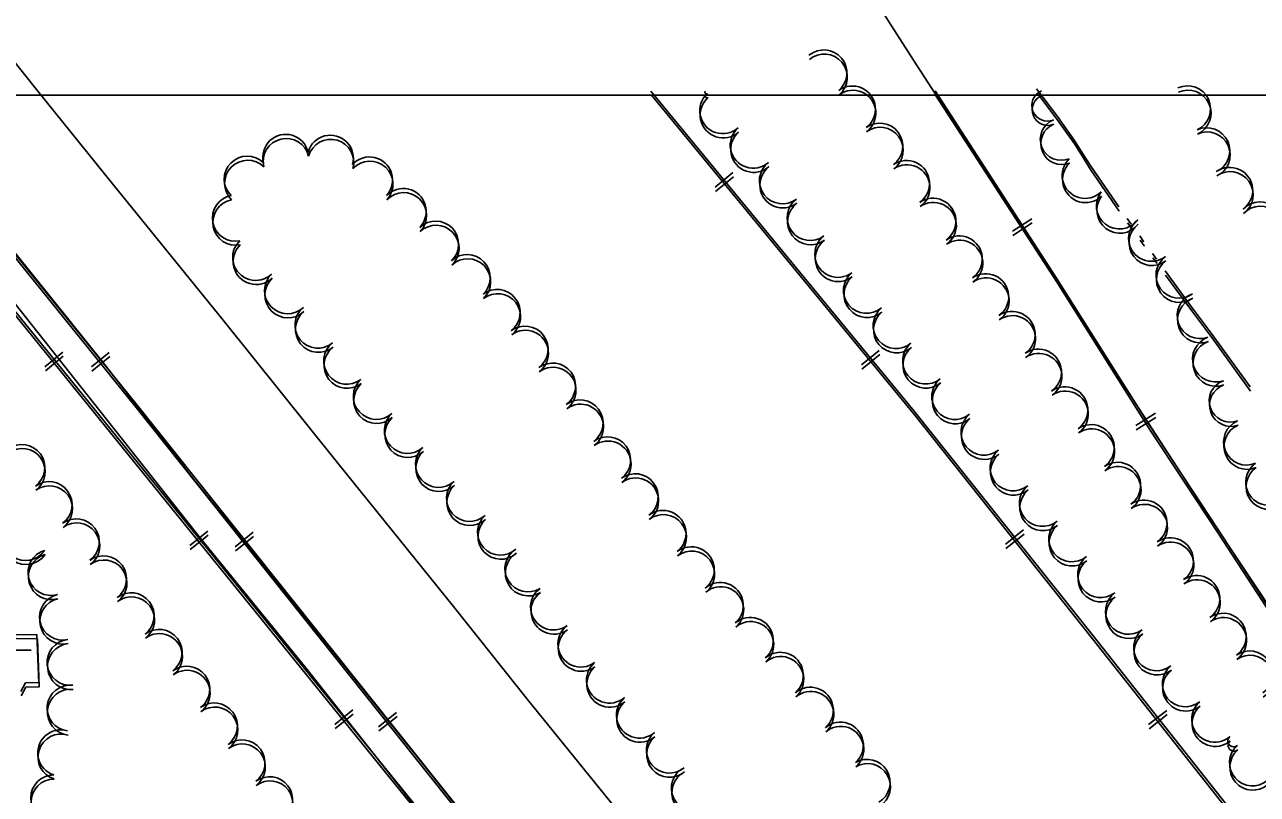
# Model space of a CAD drawing. Extents: x -25029 to 2274964, y -81170 to 687028.
# Drawn here: x 12870 to 13405, y -65052 to -64718 of the extents above; entities that cross this region are included whole.
import ezdxf

# ---------------------------------------------------------------- set-up
doc = ezdxf.new("R2010")
doc.units = 0
for name, color, linetype in [('60', 7, 'Continuous'), ('AP_X_Lights', 7, 'Continuous'), ('RD_X_RR_1', 7, 'Continuous'), ('ROAD', 7, 'Continuous'), ('RR', 7, 'Continuous'), ('TREES', 7, 'Continuous'), ('WATER', 7, 'Continuous')]:
    doc.layers.add(name, color=color, linetype=linetype)

msp = doc.modelspace()

# ---------------------------------------------------------------- linework, layer by layer
at = {"layer": '60'}
msp.add_lwpolyline([(10251.64, -64748.36), (15251.64, -64748.36), (15251.64, -68748.36), (10251.64, -68748.36)], close=True, dxfattribs=at)
at = {"layer": 'AP_X_Lights'}
msp.add_line((12852.61, -64989.42), (12873.05, -64989.48), dxfattribs=at)
at = {"layer": 'RD_X_RR_1'}
for points in [[(13223.65, -65265.64), (13202.25, -65238.9), (13150.1, -65173.32), (13096.93, -65107.07), (13046.45, -65042.98), (12991.62, -64974.58), (12943.7, -64915.25), (12904.74, -64865.05), (12819, -64758.42), (12732.82, -64650.52), (12696.82, -64605.64), (12642.88, -64538.69), (12569.99, -64446.97), (12511.24, -64373.63), (11889.95, -63591.59)], [(12337.37, -64176.67), (12404.2, -64260.23), (12459.39, -64330.13), (12484.41, -64360.44), (12553.67, -64449.49), (12605.1, -64513.45), (12679.44, -64606.79), (12724.47, -64663.3), (12772.64, -64723.19), (12819.14, -64780.48), (12854.89, -64825.06), (12905.52, -64888.89), (12946.21, -64940.48), (12992.26, -64997.1), (13042.04, -65060.32), (13098.73, -65131.59), (13135.59, -65176.78), (13164.57, -65213.67), (13197.59, -65254.1), (13207.5, -65265.32)], [(12428.87, -64190.92), (12469.84, -64241.69), (12492.43, -64269.29), (12540.09, -64328.62), (12597.22, -64400.25), (12637.6, -64450.13), (12688.55, -64513.85), (12741.04, -64577.98), (12764.2, -64607.48), (12796.45, -64648.21), (12836.65, -64697.35), (12875.93, -64746.58), (12908.49, -64786.96), (12956.41, -64846.14), (13006.19, -64908.28), (13056.37, -64970.43), (13088.58, -65010.96), (13128.77, -65060.5), (13165.52, -65105.79)], [(13650.89, -65276.88), (13613.56, -65236.16), (13569.46, -65184.81), (13533.92, -65141.67), (13506.91, -65107.61), (13484.76, -65078.34), (13465.97, -65052.42), (13455.91, -65037.69), (13422.64, -64988.59), (13381.48, -64926.75), (13343.07, -64867.71), (13301.98, -64803.91), (13257.48, -64735.12), (13212.37, -64664.84), (13177.91, -64612.41), (13123.57, -64530.24), (13071.31, -64454.32), (13036.04, -64402.59), (12988.85, -64338.19), (12940.83, -64274.98), (12892.91, -64213.71)]]:
    msp.add_lwpolyline(points, dxfattribs=at)
at = {"layer": 'ROAD'}
for points in [[(12868.52, -65007.47), (12870.59, -65003.68), (12876.35, -65003.55), (12875.55, -64982.79), (12829.93, -64982.09)], [(12868.69, -65009.26), (12870.76, -65005.47), (12876.52, -65005.34), (12875.72, -64984.58), (12830.1, -64983.87)]]:
    msp.add_lwpolyline(points, dxfattribs=at)
at = {"layer": 'RR'}
for p, q in [((13170.01, -64788.33), (13177.73, -64781.97)), ((13170.21, -64790.15), (13177.93, -64783.8)), ((13307.5, -64802.03), (13299.11, -64807.48)), ((13307.69, -64803.87), (13299.3, -64809.32)), ((12878.99, -64866.29), (12886.76, -64860)), ((12879.18, -64868.08), (12886.95, -64861.79)), ((12899.17, -64866.41), (12906.95, -64860.12)), ((12899.36, -64868.2), (12907.14, -64861.91)), ((13233.54, -64865.56), (13241.26, -64859.21)), ((13233.73, -64867.39), (13241.45, -64861.04)), ((13361.16, -64886.49), (13352.7, -64891.82)), ((13361.34, -64888.34), (13352.88, -64893.67)), ((12941.93, -64943.99), (12949.7, -64937.7)), ((12961.58, -64944.49), (12969.4, -64938.26)), ((13296.1, -64943.46), (13303.93, -64937.24)), ((13296.28, -64945.3), (13304.11, -64939.08)), ((12942.11, -64945.79), (12949.88, -64939.5)), ((12961.76, -64946.29), (12969.58, -64940.06)), ((13004.87, -65021.71), (13012.64, -65015.41)), ((13005.04, -65023.51), (13012.81, -65017.22)), ((13023.88, -65022.71), (13031.7, -65016.48)), ((13024.05, -65024.52), (13031.87, -65018.29)), ((13358.22, -65021.8), (13366.07, -65015.6)), ((13358.39, -65023.65), (13366.24, -65017.45))]:
    msp.add_line(p, q, dxfattribs=at)
for points in [[(12788.47, -64746.58), (13047.84, -65066.8), (13132.67, -65173.13), (13205.42, -65264.03), (13217.59, -65279.23)], [(12808.8, -64746.58), (12918.43, -64882.28), (13030.6, -65023.12), (13135.47, -65154.51), (13222.65, -65264.2), (13234.58, -65279.19)], [(13142.11, -64746.54), (13256.49, -64885.58), (13333.69, -64982.71), (13394.07, -65059.08), (13459.26, -65140.85), (13508.54, -65202.78), (13543.24, -65245.99), (13556.68, -65262.72), (13569.4, -65278.49)], [(13652.33, -65278.33), (13602.17, -65222.44), (13567.32, -65181.46), (13530.09, -65136.15), (13503.76, -65102.05), (13481.15, -65072.18), (13457.55, -65040.43), (13433.47, -65005.33), (13411.29, -64972.16), (13388.29, -64936.84), (13358.48, -64891.61), (13318.29, -64827.82), (13265.49, -64746.52)], [(12788.67, -64748.36), (13048, -65068.61), (13132.82, -65174.95), (13205.56, -65265.86), (13217.73, -65281.06)], [(12809, -64748.36), (12918.61, -64884.07), (13030.77, -65024.93), (13135.62, -65156.33), (13222.79, -65266.03), (13234.72, -65281.02)], [(13142.31, -64748.36), (13256.67, -64887.41), (13333.86, -64984.55), (13394.23, -65060.93), (13459.41, -65142.71), (13508.68, -65204.65), (13543.38, -65247.86), (13556.82, -65264.59), (13569.54, -65280.36)], [(13652.47, -65280.21), (13602.31, -65224.32), (13567.47, -65183.33), (13530.24, -65138.02), (13503.92, -65103.92), (13481.31, -65074.04), (13457.71, -65042.29), (13433.64, -65007.19), (13411.46, -64974.01), (13388.47, -64938.69), (13358.66, -64893.46), (13318.48, -64829.66), (13265.69, -64748.36)]]:
    msp.add_lwpolyline(points, dxfattribs=at)
at = {"layer": 'TREES'}
for centre, radius, start, end in [((13217.21, -64738.66), 10, 310.1981, 130.1981), ((13217.41, -64740.49), 10, 310.1911, 130.1911), ((13166.25, -64747.06), 0.694, 131.4546, 311.4546), ((13229.6, -64754.35), 10, 306.3471, 126.3471), ((13229.79, -64756.18), 10, 306.3401, 126.3401), ((13314.29, -64752.82), 6.81, 112.2161, 292.2161), ((13375.12, -64754.29), 10, 294.6131, 114.6131), ((13375.31, -64756.14), 10, 294.6061, 114.6061), ((13173.33, -64755.07), 10, 131.4546, 311.4546), ((13173.52, -64756.9), 10, 131.4476, 311.4476), ((13166.45, -64748.88), 0.694, 131.4476, 311.4476), ((13314.49, -64754.67), 6.81, 112.2091, 292.2091), ((13186.57, -64770.06), 10, 131.4546, 311.4546), ((13241.45, -64770.46), 10, 306.3463, 126.3463), ((13241.64, -64772.29), 10, 306.3393, 126.3393), ((13320.3, -64767.54), 9.1, 112.2161, 292.2161), ((13320.5, -64769.39), 9.1, 112.2091, 292.2091), ((13383.45, -64772.47), 10, 294.6131, 114.6131), ((12983.57, -64775.36), 10, 13.4422, 193.4422), ((12983.76, -64777.17), 10, 13.4352, 193.4352), ((13002.93, -64775.73), 10, 344.3547, 164.3547), ((13003.12, -64777.54), 10, 344.3477, 164.3477), ((13186.76, -64771.89), 10, 131.4476, 311.4476), ((13383.64, -64774.33), 10, 294.6061, 114.6061), ((12966.84, -64784.82), 10, 45.4913, 225.4913), ((12967.03, -64786.62), 10, 45.4843, 225.4843), ((13019.93, -64785.18), 10, 317.5164, 137.5164), ((13020.12, -64786.99), 10, 317.5094, 137.5094), ((13199.24, -64785.52), 10, 127.1944, 307.1944), ((13253.1, -64786.7), 9.99, 304.9497, 124.9497), ((13253.29, -64788.54), 9.99, 304.9427, 124.9427), ((13330.67, -64783.17), 10, 133.8625, 313.8625), ((13330.86, -64785.02), 10, 133.8555, 313.8555), ((13199.43, -64787.35), 10, 127.1874, 307.1874), ((13393.42, -64789.7), 10, 305.5216, 125.5216), ((13393.61, -64791.56), 10, 305.5146, 125.5146), ((13034.54, -64798.85), 10, 316.3117, 136.3117), ((12961.72, -64801.77), 10, 100.9482, 280.9482), ((12961.91, -64803.57), 10, 100.9412, 280.9412), ((13034.73, -64800.66), 10, 316.3048, 136.3047), ((13211.27, -64801.5), 10, 126.7722, 306.7722), ((13264.55, -64803.09), 10, 304.9497, 124.9497), ((13264.74, -64804.93), 10, 304.9427, 124.9427), ((13345.54, -64796.46), 10, 142.5643, 322.5643), ((13345.73, -64798.31), 10, 142.5573, 322.5573), ((13406.51, -64804.7), 10, 316.7138, 136.7138), ((13211.46, -64803.33), 10, 126.7652, 306.7652), ((13406.7, -64806.56), 10, 316.7068, 136.7068), ((13048.63, -64813.03), 10, 313.3165, 133.3165), ((13048.82, -64814.84), 10, 313.3095, 133.3095), ((13359.53, -64810.5), 10, 127.19, 307.19), ((13359.71, -64812.36), 10, 127.183, 307.183), ((13223.29, -64817.48), 10, 127.1223, 307.1223), ((13276.01, -64819.48), 10, 304.9497, 124.9497), ((12970.53, -64818.82), 10, 133.6711, 313.6711), ((12970.72, -64820.62), 10, 133.6641, 313.6641), ((13223.48, -64819.32), 10, 127.1153, 307.1153), ((13276.2, -64821.33), 10, 304.9427, 124.9427), ((13062.35, -64827.58), 10, 313.3165, 133.3165), ((13062.54, -64829.4), 10, 313.3095, 133.3095), ((13371.42, -64826.58), 10, 125.7707, 305.7707), ((13371.6, -64828.44), 10, 125.7637, 305.7637), ((12984.34, -64833.28), 10, 133.6712, 313.6712), ((13235.75, -64833.12), 10, 130.0012, 310.0012), ((13287.47, -64835.88), 10, 304.9497, 124.9497), ((12984.53, -64835.09), 10, 133.6642, 313.6642), ((13235.94, -64834.95), 10, 129.9942, 309.9942), ((13287.65, -64837.72), 10, 304.9427, 124.9427), ((13075.35, -64842.75), 10, 307.8522, 127.8522), ((13075.53, -64844.57), 10, 307.8452, 127.8452), ((13380.61, -64844.12), 10, 109.5752, 289.5752), ((13380.8, -64845.97), 10, 109.5682, 289.5682), ((12997.58, -64848.25), 10, 129.3342, 309.3342), ((12997.77, -64850.06), 10, 129.3272, 309.3272), ((13248.61, -64848.44), 10, 130.0012, 310.0012), ((13248.79, -64850.27), 10, 129.9942, 309.9942), ((13298.93, -64852.27), 10, 304.9497, 124.9497), ((13299.11, -64854.12), 10, 304.9427, 124.9427), ((13087.46, -64858.67), 10, 306.6993, 126.6993), ((13087.64, -64860.48), 10, 306.6923, 126.6923), ((13387.31, -64862.96), 10, 109.5752, 289.5752), ((13010.04, -64863.9), 10, 127.7274, 307.7274), ((13010.22, -64865.71), 10, 127.7204, 307.7204), ((13261.39, -64863.82), 10, 129.4495, 309.4495), ((13261.57, -64865.66), 10, 129.4425, 309.4425), ((13310.38, -64868.66), 10, 304.9497, 124.9497), ((13387.49, -64864.82), 10, 109.5682, 289.5682), ((13310.56, -64870.51), 10, 304.9427, 124.9427), ((13099.41, -64874.7), 10, 306.6993, 126.6993), ((13099.59, -64876.52), 10, 306.6923, 126.6923), ((13022.9, -64879.19), 10, 132.4006, 312.4006), ((13023.08, -64881), 10, 132.3936, 312.3936), ((13274.1, -64879.26), 10, 129.4495, 309.4495), ((13274.28, -64881.1), 10, 129.4425, 309.4425), ((13321.84, -64885.06), 10, 304.9497, 124.9497), ((13393.77, -64881.11), 9.26, 109.5752, 289.5752), ((13393.95, -64882.97), 9.26, 109.5682, 289.5682), ((13322.02, -64886.9), 10, 304.9427, 124.9427), ((13111.36, -64890.74), 10, 306.6993, 126.6993), ((13111.54, -64892.56), 10, 306.6923, 126.6923), ((13036.39, -64893.96), 10, 132.4006, 312.4006), ((13036.57, -64895.77), 10, 132.3936, 312.3936), ((13286.75, -64894.75), 10, 129.0571, 309.0571), ((13286.93, -64896.59), 10, 129.0501, 309.0501), ((13400.78, -64899.05), 10, 112.9938, 292.9938), ((13333.3, -64901.45), 10, 304.9497, 124.9497), ((13333.47, -64903.3), 10, 304.9427, 124.9427), ((13400.95, -64900.9), 10, 112.9868, 292.9868), ((12868.97, -64910.1), 10, 306.2404, 126.2404), ((12869.14, -64911.9), 10, 306.2334, 126.2334), ((13049.88, -64908.73), 10, 132.4006, 312.4006), ((13123.32, -64906.77), 10, 306.6993, 126.6993), ((13123.49, -64908.6), 10, 306.6923, 126.6923), ((13050.05, -64910.54), 10, 132.3936, 312.3936), ((13299.38, -64910.25), 10, 129.2813, 309.2813), ((13299.56, -64912.1), 10, 129.2743, 309.2743), ((13344.75, -64917.84), 10, 304.9497, 124.9497), ((13344.93, -64919.69), 10, 304.9427, 124.9427), ((13410.37, -64916.48), 10, 124.6784, 304.6784), ((13410.55, -64918.33), 10, 124.6714, 304.6714), ((12880.79, -64926.23), 10, 306.2404, 126.2404), ((12880.97, -64928.03), 10, 306.2334, 126.2334), ((13063.36, -64923.5), 10, 132.4006, 312.4006), ((13063.54, -64925.31), 10, 132.3936, 312.3936), ((13135.27, -64922.81), 10, 306.6993, 126.6993), ((13135.44, -64924.63), 10, 306.6923, 126.6923), ((13312.1, -64925.69), 10, 129.7106, 309.7106), ((13312.28, -64927.53), 10, 129.7036, 309.7036), ((13147.37, -64938.73), 10, 307.7457, 127.7457), ((13356.21, -64934.24), 10, 304.9497, 124.9497), ((13356.38, -64936.09), 10, 304.9427, 124.9427), ((12892.61, -64942.36), 10, 306.2404, 126.2404), ((13076.81, -64938.22), 9.94, 132.4006, 312.4006), ((13076.98, -64940.04), 9.94, 132.3936, 312.3936), ((13147.54, -64940.56), 10, 307.7387, 127.7387), ((13324.88, -64941.06), 9.99, 129.7106, 309.7106), ((12870.61, -64940.48), 10, 145.8886, 325.8886), ((12870.78, -64942.27), 10, 145.8816, 325.8816), ((12892.79, -64944.16), 10, 306.2334, 126.2334), ((13325.05, -64942.91), 9.99, 129.7036, 309.7036), ((13159.61, -64954.55), 10, 307.7467, 127.7467), ((13367.67, -64950.63), 10, 304.9497, 124.9497), ((13367.84, -64952.48), 10, 304.9427, 124.9427), ((12881.65, -64955.7), 10, 106.0441, 286.0441), ((12881.82, -64957.49), 10, 106.0371, 286.0371), ((12904.44, -64958.5), 10, 306.2404, 126.2404), ((13088.74, -64954.09), 10, 121.4989, 301.4989), ((13088.91, -64955.91), 10, 121.4919, 301.4919), ((13159.78, -64956.38), 10, 307.7397, 127.7397), ((13337.39, -64956.64), 10, 127.8549, 307.8549), ((12904.61, -64960.29), 10, 306.2334, 126.2334), ((13337.57, -64958.49), 10, 127.8479, 307.8479), ((13172.24, -64970.04), 10, 310.6633, 130.6633), ((13379.13, -64967.02), 10, 304.9497, 124.9497), ((13379.29, -64968.88), 10, 304.9427, 124.9427), ((12886.66, -64975.05), 10, 102.9678, 282.9678), ((12916.43, -64974.5), 10, 307.4404, 127.4404), ((13099.88, -64970.68), 10, 126.2896, 306.2896), ((13100.05, -64972.5), 10, 126.2826, 306.2826), ((13172.41, -64971.87), 10, 310.6563, 130.6563), ((13349.5, -64972.56), 10, 126.6628, 306.6628), ((12886.83, -64976.85), 10, 102.9608, 282.9608), ((12916.6, -64976.3), 10, 307.4334, 127.4334), ((13349.67, -64974.41), 10, 126.6558, 306.6558), ((13185.27, -64985.21), 10, 310.6633, 130.6633), ((13390.58, -64983.42), 10, 304.9497, 124.9497), ((13390.75, -64985.27), 10, 304.9427, 124.9427), ((12928.53, -64990.43), 10, 307.005, 127.005), ((12928.69, -64992.23), 10, 306.998, 126.998), ((13111.72, -64986.8), 10, 126.3165, 306.3165), ((13111.89, -64988.62), 10, 126.3095, 306.3095), ((13185.44, -64987.04), 10, 310.6563, 130.6563), ((13361.7, -64988.41), 10, 128.5369, 308.5369), ((12889.98, -64994.74), 10, 96.1646, 276.1646), ((12890.14, -64996.54), 10, 96.1576, 276.1576), ((13361.87, -64990.26), 10, 128.5299, 308.5299), ((13198.31, -65000.38), 10, 310.6633, 130.6633), ((13198.47, -65002.21), 10, 310.6563, 130.6563), ((13402.07, -64999.79), 10, 305.1379, 125.1379), ((13402.23, -65001.65), 10, 305.1309, 125.1309), ((12940.57, -65006.4), 10, 307.005, 127.005), ((12940.73, -65008.2), 10, 306.998, 126.998), ((13124.15, -65002.45), 10, 130.5642, 310.5642), ((13124.31, -65004.28), 10, 130.5572, 310.5572), ((13374.16, -65004.05), 10, 128.5389, 308.5389), ((13374.33, -65005.9), 10, 128.5319, 308.5319), ((12889.95, -65014.62), 10, 83.6876, 263.6876), ((12890.12, -65016.42), 10, 83.6806, 263.6806), ((13211.34, -65015.55), 10, 310.6633, 130.6633), ((13211.5, -65017.38), 10, 310.6563, 130.6563), ((12952.57, -65022.39), 10, 306.7926, 126.7926), ((12952.74, -65024.19), 10, 306.7856, 126.7856), ((13137.16, -65017.65), 10, 130.5642, 310.5642), ((13137.32, -65019.47), 10, 130.5572, 310.5572), ((13386.94, -65019.43), 10, 130.865, 310.865), ((13387.1, -65021.29), 10, 130.858, 310.858), ((12885.85, -65034.1), 10, 72.5355, 252.5355), ((13224.37, -65030.72), 10, 310.6633, 130.6633), ((13224.53, -65032.56), 10, 310.6563, 130.6563), ((12886.01, -65035.89), 10, 72.5285, 252.5285), ((12964.55, -65038.41), 10, 306.7926, 126.7926), ((12964.71, -65040.21), 10, 306.7856, 126.7856), ((13150.12, -65032.88), 10, 130.2154, 310.2154), ((13150.28, -65034.71), 10, 130.2084, 310.2084), ((13395.14, -65028.92), 2.54, 130.865, 310.865), ((13395.31, -65030.78), 2.54, 130.858, 310.858), ((13403.34, -65038.42), 10, 130.7829, 310.7829), ((13403.5, -65040.27), 10, 130.7759, 310.7759), ((13161.04, -65049.46), 10, 116.5186, 296.5186), ((13236, -65046.9), 10, 300.738, 120.738), ((13236.16, -65048.74), 10, 300.731, 120.731), ((12882.87, -65053.64), 10, 90.1257, 270.1257), ((12883.03, -65055.43), 10, 90.1187, 270.1187), ((12976.53, -65054.42), 10, 306.7926, 126.7926), ((12976.69, -65056.23), 10, 306.7856, 126.7856), ((13161.2, -65051.29), 10, 116.5116, 296.5116)]:
    msp.add_arc(centre, radius, start, end, dxfattribs=at)
at = {"layer": 'WATER'}
for p, q in [((13348.88, -64801.89), (13350.7, -64804.43)), ((13349.07, -64803.74), (13350.89, -64806.28)), ((13359.85, -64817.09), (13361.7, -64819.61)), ((13360.04, -64818.94), (13361.89, -64821.46))]:
    msp.add_line(p, q, dxfattribs=at)
for points in [[(13309.57, -64745.52), (13318.15, -64756.95), (13318.6, -64757.53), (13325.96, -64767.82), (13329.97, -64774.27), (13333.09, -64779.17), (13345.24, -64796.81)], [(13309.77, -64747.36), (13318.35, -64758.79), (13318.8, -64759.37), (13326.16, -64769.66), (13330.17, -64776.11), (13333.29, -64781.01), (13345.43, -64798.66)], [(13354.34, -64809.51), (13356.04, -64811.89), (13356.16, -64812.05)], [(13354.53, -64811.36), (13356.23, -64813.74), (13356.35, -64813.9)], [(13365.39, -64824.65), (13376.75, -64840.16), (13385.44, -64851.73), (13402.34, -64875.07)], [(13365.58, -64826.5), (13376.94, -64842.01), (13385.63, -64853.58), (13402.52, -64876.92)]]:
    msp.add_lwpolyline(points, dxfattribs=at)

doc.saveas('drawing.dxf')
